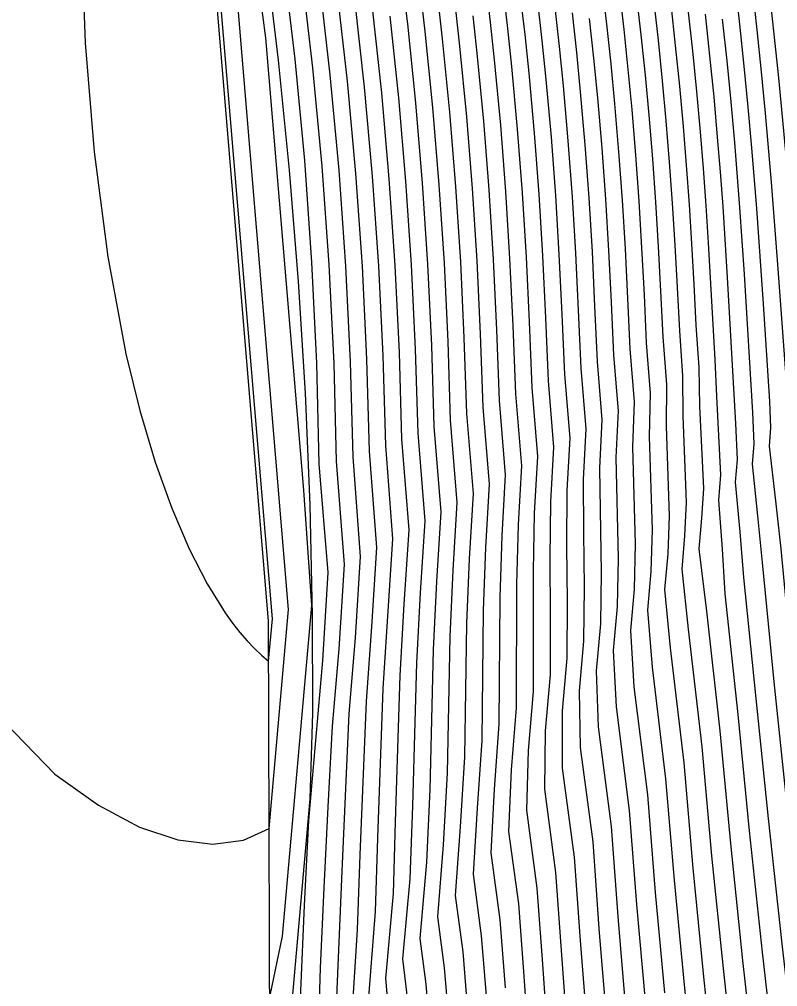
# Model space of a CAD drawing. Extents: x 2356077 to 2359823, y 225951 to 227822.
# Drawn here: x 2356540.32 to 2356557.82, y 227057.99 to 227080.33 of the extents above; entities that cross this region are included whole.
import ezdxf

# ---------------------------------------------------------------- set-up
doc = ezdxf.new("R2010")
doc.units = 0
for name, color, linetype in [('DTM Contours Major', 7, 'Continuous'), ('DTM Contours Minor', 7, 'Continuous'), ('PH Exist DTM Breakline', 7, 'Continuous')]:
    doc.layers.add(name, color=color, linetype=linetype)

msp = doc.modelspace()

# ---------------------------------------------------------------- linework, layer by layer
at = {"layer": 'DTM Contours Major'}
for points in [[(2356541.744, 227082.296), (2356541.838, 227079.789), (2356542.045, 227077.274), (2356542.359, 227074.848), (2356542.776, 227072.607), (2356543.098, 227071.294), (2356543.454, 227070.103), (2356543.836, 227069.037), (2356544.238, 227068.1), (2356544.651, 227067.293), (2356545.069, 227066.621), (2356545.241, 227066.384), (2356545.411, 227066.169), (2356545.58, 227065.975), (2356545.747, 227065.8), (2356545.912, 227065.644), (2356546.073, 227065.504), (2356546.159, 227066.486)], [(2356546.822, 227081.469), (2356547.085, 227079.215), (2356547.299, 227076.941), (2356547.463, 227074.659), (2356547.576, 227072.384), (2356547.635, 227070.128), (2356547.815, 227067.738), (2356547.693, 227065.789), (2356547.536, 227064.002), (2356547.438, 227062.143), (2356547.346, 227060.273), (2356547.264, 227058.421), (2356547.185, 227055.88), (2356547.183, 227054.55), (2356547.187, 227053.863), (2356547.197, 227053.169), (2356547.212, 227052.463), (2356547.302, 227050.185), (2356547.455, 227047.788), (2356547.676, 227045.281), (2356547.968, 227042.673), (2356548.269, 227040.098), (2356548.505, 227037.534), (2356551.712, 227022.19)], [(2356546.159, 227066.486), (2356544.947, 227080.976)], [(2356554.56, 227080.915), (2356554.667, 227079.973), (2356554.764, 227079.042), (2356554.85, 227078.115), (2356554.933, 227077.113), (2356555.005, 227076.106), (2356555.068, 227075.088), (2356555.123, 227074.054), (2356555.171, 227073), (2356555.256, 227071.897), (2356555.248, 227070.932), (2356555.32, 227068.862), (2356555.286, 227067.987), (2356555.213, 227067.158), (2356555.341, 227065.813), (2356555.654, 227063.155), (2356555.867, 227060.726), (2356556.114, 227058.216), (2356556.385, 227055.674)], [(2356552.68, 227080.609), (2356552.78, 227079.704), (2356552.871, 227078.797), (2356552.983, 227077.523), (2356553.078, 227076.235), (2356553.157, 227074.933), (2356553.22, 227073.616), (2356553.277, 227072.278), (2356553.395, 227070.869), (2356553.334, 227069.706), (2356553.339, 227068.476), (2356553.355, 227067.217), (2356553.344, 227065.97), (2356553.242, 227064.818), (2356553.263, 227063.512), (2356553.555, 227061.332), (2356553.698, 227059.329), (2356553.865, 227057.29)], [(2356548.871, 227080.409), (2356549.071, 227078.517), (2356549.235, 227076.597), (2356549.365, 227074.66), (2356549.458, 227072.716), (2356549.515, 227070.776), (2356549.678, 227068.748), (2356549.572, 227067.081), (2356549.485, 227065.469), (2356549.394, 227062.167), (2356549.329, 227060.481), (2356549.166, 227058.631), (2356549.275, 227057.665)], [(2356550.787, 227080.413), (2356550.881, 227079.552), (2356551.031, 227077.983), (2356551.157, 227076.391), (2356551.258, 227074.781), (2356551.334, 227073.159), (2356551.393, 227071.526), (2356551.536, 227069.808), (2356551.454, 227068.399), (2356551.411, 227066.978), (2356551.391, 227064.051), (2356551.277, 227062.547), (2356551.203, 227061.082), (2356551.411, 227059.531), (2356551.533, 227057.962)], [(2356556.546, 227080.339), (2356556.649, 227079.372), (2356556.742, 227078.423), (2356556.827, 227077.485), (2356556.945, 227075.982), (2356557.049, 227074.442), (2356557.243, 227071.249), (2356557.275, 227070.525), (2356557.234, 227070.056), (2356557.359, 227068.864), (2356557.463, 227067.787), (2356557.739, 227065.025), (2356558.033, 227062.165), (2356558.367, 227059.168), (2356558.723, 227056.131)]]:
    msp.add_lwpolyline(points, dxfattribs=at)
at = {"layer": 'DTM Contours Minor'}
for points in [[(2356540.165, 227120.886), (2356540.559, 227118.553), (2356541.618, 227105.214), (2356541.735, 227105.162), (2356541.669, 227104.61), (2356541.796, 227103.284), (2356542.434, 227100.012), (2356543.083, 227096.764), (2356543.552, 227093.715), (2356544.071, 227090.706), (2356544.629, 227087.727), (2356545.548, 227082.932), (2356545.721, 227082.008), (2356546.003, 227079.906), (2356546.877, 227069.459), (2356547.062, 227066.794), (2356546.388, 227059.154), (2356546.098, 227057.781), (2356545.102, 227057.026), (2356543.887, 227056.565), (2356542.499, 227056.431), (2356540.983, 227056.651), (2356539.384, 227057.257)], [(2356546.531, 227066.698), (2356545.354, 227080.781), (2356544.759, 227084.132), (2356544.778, 227084.233), (2356544.775, 227084.395), (2356544.736, 227084.688), (2356544.737, 227084.953), (2356544.787, 227085.087), (2356544.832, 227085.234), (2356544.62, 227087.143), (2356541.97, 227100.411), (2356541.311, 227103.747), (2356541.24, 227104.486), (2356540.833, 227109.609), (2356540.565, 227110.35), (2356539.382, 227110.355)], [(2356557.503, 227082.124), (2356557.738, 227079.987), (2356557.842, 227078.982), (2356557.937, 227078.005), (2356558.078, 227076.438), (2356558.279, 227073.919), (2356558.433, 227071.948), (2356558.431, 227071.623), (2356558.62, 227069.768), (2356558.696, 227068.964), (2356558.982, 227066.163), (2356559.329, 227063.054), (2356559.718, 227059.765), (2356560.127, 227056.426), (2356560.537, 227053.164), (2356561.087, 227048.889), (2356561.389, 227046.596), (2356561.686, 227044.438), (2356561.838, 227043.386), (2356562.185, 227041.089), (2356562.947, 227036.188), (2356563.369, 227033.365), (2356563.794, 227030.369), (2356564.198, 227027.301)], [(2356545.99, 227081.9), (2356546.294, 227079.391), (2356546.549, 227076.845), (2356546.755, 227074.275), (2356546.913, 227071.695), (2356547.021, 227069.119), (2356547.079, 227066.563), (2356547.089, 227064.311), (2356547.021, 227062.327), (2356546.499, 227056.413)], [(2356546.4, 227081.739), (2356546.675, 227079.413), (2356546.898, 227077.071), (2356547.066, 227074.725), (2356547.178, 227072.386), (2356547.232, 227070.068), (2356547.441, 227067.554), (2356547.317, 227065.525), (2356546.993, 227061.823), (2356546.893, 227059.861), (2356546.81, 227057.893), (2356546.758, 227055.911), (2356546.749, 227054.86), (2356546.754, 227053.794), (2356546.775, 227052.707), (2356546.877, 227050.244), (2356547.063, 227047.652), (2356547.337, 227044.939), (2356547.638, 227042.306), (2356547.787, 227039.934), (2356548.056, 227037.185), (2356551.332, 227021.513)], [(2356547.238, 227081.227), (2356547.487, 227079.048), (2356547.69, 227076.845), (2356547.847, 227074.632), (2356547.956, 227072.422), (2356548.016, 227070.228), (2356548.189, 227067.927), (2356548.069, 227066.041), (2356547.928, 227064.299), (2356547.765, 227060.656), (2356547.612, 227057.015), (2356547.569, 227056.148), (2356547.619, 227055.537), (2356547.62, 227054.744), (2356547.629, 227053.943), (2356547.645, 227053.131), (2356547.67, 227052.304), (2356547.769, 227050.13), (2356547.925, 227047.843), (2356548.14, 227045.455), (2356548.419, 227042.975), (2356548.74, 227040.441), (2356548.939, 227037.949), (2356552.025, 227023.186)], [(2356551.085, 227081.136), (2356551.186, 227080.267), (2356551.28, 227079.394), (2356551.422, 227077.886), (2356551.541, 227076.357), (2356551.637, 227074.81), (2356551.71, 227073.251), (2356551.769, 227071.678), (2356551.908, 227070.021), (2356551.83, 227068.662), (2356551.796, 227067.28), (2356551.789, 227064.428), (2356551.669, 227062.992), (2356551.614, 227061.574), (2356551.839, 227059.897), (2356551.967, 227058.231), (2356552.076, 227056.55)], [(2356553.765, 227081.154), (2356553.873, 227080.224), (2356553.971, 227079.301), (2356554.06, 227078.381), (2356554.153, 227077.272), (2356554.233, 227076.155), (2356554.302, 227075.027), (2356554.359, 227073.883), (2356554.409, 227072.719), (2356554.511, 227071.493), (2356554.476, 227070.455), (2356554.533, 227068.213), (2356554.509, 227067.172), (2356554.424, 227066.217), (2356554.507, 227064.915), (2356554.817, 227062.419), (2356554.999, 227060.163), (2356555.214, 227057.843)], [(2356554.163, 227081.034), (2356554.27, 227080.098), (2356554.368, 227079.171), (2356554.455, 227078.247), (2356554.543, 227077.192), (2356554.619, 227076.13), (2356554.684, 227075.057), (2356554.741, 227073.969), (2356554.789, 227072.861), (2356554.883, 227071.696), (2356554.861, 227070.695), (2356554.926, 227068.539), (2356554.897, 227067.578), (2356554.819, 227066.687), (2356554.923, 227065.369), (2356555.236, 227062.786), (2356555.433, 227060.444), (2356555.664, 227058.029), (2356555.918, 227055.584)], [(2356556.832, 227081.214), (2356556.943, 227080.222), (2356557.045, 227079.254), (2356557.138, 227078.304), (2356557.223, 227077.364), (2356557.335, 227075.959), (2356557.488, 227073.764), (2356557.637, 227071.505), (2356557.661, 227070.893), (2356557.624, 227070.474), (2356557.774, 227069.211), (2356557.898, 227068.101), (2356558.154, 227065.408), (2356558.466, 227062.462), (2356558.818, 227059.366), (2356559.191, 227056.227)], [(2356557.233, 227081.084), (2356557.342, 227080.088), (2356557.444, 227079.117), (2356557.537, 227078.165), (2356557.676, 227076.573), (2356557.83, 227074.57), (2356558.033, 227071.749), (2356558.046, 227071.26), (2356558.014, 227070.892), (2356558.196, 227069.511), (2356558.296, 227068.543), (2356558.567, 227065.793), (2356558.897, 227062.763), (2356559.267, 227059.568), (2356559.659, 227056.328)], [(2356547.65, 227081.006), (2356547.885, 227078.901), (2356548.079, 227076.771), (2356548.229, 227074.628), (2356548.334, 227072.485), (2356548.394, 227070.354), (2356548.561, 227068.128), (2356548.445, 227066.302), (2356548.324, 227064.584), (2356548.182, 227061.035), (2356548.117, 227059.303), (2356547.994, 227057.344)], [(2356549.182, 227081.024), (2356549.275, 227080.227), (2356549.464, 227078.402), (2356549.62, 227076.55), (2356549.743, 227074.68), (2356549.833, 227072.801), (2356549.889, 227070.923), (2356550.05, 227068.958), (2356549.949, 227067.344), (2356549.871, 227065.769), (2356549.795, 227062.543), (2356549.716, 227060.861), (2356549.561, 227059.101), (2356549.701, 227058.043), (2356549.798, 227056.891)], [(2356549.584, 227080.867), (2356549.678, 227080.051), (2356549.856, 227078.292), (2356550.004, 227076.506), (2356550.122, 227074.702), (2356550.208, 227072.888), (2356550.263, 227071.073), (2356550.421, 227069.169), (2356550.325, 227067.607), (2356550.256, 227066.07), (2356550.195, 227062.92), (2356550.104, 227061.262), (2356549.97, 227059.597), (2356550.128, 227058.418), (2356550.232, 227057.158)], [(2356551.484, 227081.003), (2356551.586, 227080.123), (2356551.679, 227079.24), (2356551.813, 227077.792), (2356551.925, 227076.324), (2356552.016, 227074.84), (2356552.087, 227073.342), (2356552.146, 227071.829), (2356552.28, 227070.234), (2356552.206, 227068.925), (2356552.18, 227067.583), (2356552.182, 227064.808), (2356552.062, 227063.443), (2356552.026, 227062.064), (2356552.267, 227060.263), (2356552.396, 227058.508), (2356552.518, 227056.739)], [(2356551.883, 227080.87), (2356551.984, 227079.981), (2356552.077, 227079.089), (2356552.203, 227077.7), (2356552.309, 227076.293), (2356552.396, 227074.87), (2356552.464, 227073.434), (2356552.523, 227071.979), (2356552.651, 227070.446), (2356552.582, 227069.187), (2356552.566, 227067.882), (2356552.571, 227066.542), (2356552.569, 227065.189), (2356552.455, 227063.898), (2356552.438, 227062.55), (2356552.696, 227060.623), (2356552.967, 227056.922)], [(2356548.059, 227080.797), (2356548.281, 227078.766), (2356548.465, 227076.707), (2356548.608, 227074.633), (2356548.709, 227072.557), (2356548.768, 227070.49), (2356548.934, 227068.332), (2356548.712, 227064.876), (2356548.588, 227061.415), (2356548.533, 227059.723), (2356548.382, 227057.746)], [(2356548.466, 227080.599), (2356548.676, 227078.638), (2356548.85, 227076.649), (2356548.986, 227074.644), (2356549.084, 227072.634), (2356549.142, 227070.631), (2356549.306, 227068.539), (2356549.196, 227066.82), (2356549.099, 227065.171), (2356548.992, 227061.791), (2356548.946, 227060.135), (2356548.773, 227058.178), (2356548.93, 227056.355)], [(2356549.986, 227080.713), (2356550.08, 227079.88), (2356550.248, 227078.185), (2356550.389, 227076.465), (2356550.5, 227074.727), (2356550.583, 227072.978), (2356550.639, 227071.224), (2356550.793, 227069.382), (2356550.701, 227067.871), (2356550.641, 227066.373), (2356550.594, 227063.297), (2356550.494, 227061.68), (2356550.381, 227060.093), (2356550.556, 227058.791), (2356550.665, 227057.426)], [(2356552.282, 227080.739), (2356552.383, 227079.842), (2356552.474, 227078.942), (2356552.593, 227077.61), (2356552.694, 227076.263), (2356552.776, 227074.901), (2356552.842, 227073.525), (2356552.9, 227072.129), (2356553.023, 227070.658), (2356552.958, 227069.448), (2356552.952, 227068.18), (2356552.963, 227066.88), (2356552.956, 227065.577), (2356552.848, 227064.357), (2356552.85, 227063.033), (2356553.125, 227060.98), (2356553.264, 227059.054), (2356553.415, 227057.106)], [(2356554.958, 227080.796), (2356555.064, 227079.85), (2356555.16, 227078.915), (2356555.245, 227077.986), (2356555.323, 227077.036), (2356555.391, 227076.082), (2356555.452, 227075.117), (2356555.506, 227074.137), (2356555.554, 227073.136), (2356555.629, 227072.094), (2356555.635, 227071.165), (2356555.714, 227069.182), (2356555.676, 227068.398), (2356555.608, 227067.63), (2356555.76, 227066.245), (2356556.072, 227063.526), (2356556.3, 227061.01), (2356556.564, 227058.403), (2356556.852, 227055.764)], [(2356555.355, 227080.679), (2356555.46, 227079.728), (2356555.555, 227078.789), (2356555.64, 227077.859), (2356555.713, 227076.96), (2356555.779, 227076.058), (2356555.837, 227075.146), (2356555.89, 227074.218), (2356555.938, 227073.269), (2356556.003, 227072.286), (2356556.023, 227071.394), (2356556.109, 227069.497), (2356556.065, 227068.81), (2356556.003, 227068.103), (2356556.182, 227066.663), (2356556.489, 227063.898), (2356556.734, 227061.296), (2356557.015, 227058.593), (2356557.319, 227055.854)], [(2356550.387, 227080.562), (2356550.481, 227079.714), (2356550.64, 227078.082), (2356550.773, 227076.427), (2356550.879, 227074.754), (2356550.958, 227073.068), (2356551.016, 227071.375), (2356551.165, 227069.595), (2356551.077, 227068.135), (2356551.026, 227066.676), (2356550.993, 227063.674), (2356550.885, 227062.109), (2356550.792, 227060.589), (2356550.983, 227059.162), (2356551.099, 227057.693)], [(2356553.078, 227080.479), (2356553.178, 227079.568), (2356553.268, 227078.656), (2356553.373, 227077.437), (2356553.463, 227076.207), (2356553.538, 227074.964), (2356553.599, 227073.706), (2356553.654, 227072.426), (2356553.767, 227071.078), (2356553.71, 227069.962), (2356553.747, 227067.552), (2356553.732, 227066.367), (2356553.636, 227065.282), (2356553.677, 227063.986), (2356553.979, 227061.69), (2356554.132, 227059.606), (2356554.314, 227057.474)], [(2356555.752, 227080.564), (2356555.857, 227079.607), (2356555.951, 227078.665), (2356556.036, 227077.733), (2356556.104, 227076.885), (2356556.166, 227076.033), (2356556.223, 227075.172), (2356556.376, 227072.471), (2356556.412, 227071.617), (2356556.504, 227069.807), (2356556.455, 227069.224), (2356556.544, 227068.093), (2356556.605, 227067.063), (2356556.906, 227064.272), (2356557.167, 227061.583), (2356557.466, 227058.783), (2356557.787, 227055.945)], [(2356556.149, 227080.45), (2356556.253, 227079.488), (2356556.347, 227078.543), (2356556.431, 227077.608), (2356556.496, 227076.81), (2356556.555, 227076.008), (2356556.661, 227074.371), (2356556.849, 227070.993), (2356556.89, 227070.161), (2356556.844, 227069.639), (2356556.949, 227068.49), (2356557.032, 227067.439), (2356557.323, 227064.647), (2356557.601, 227061.873), (2356557.917, 227058.974), (2356558.255, 227056.037)], [(2356553.476, 227080.351), (2356553.575, 227079.434), (2356553.664, 227078.517), (2356553.763, 227077.354), (2356553.848, 227076.181), (2356553.92, 227074.995), (2356553.979, 227073.795), (2356554.031, 227072.573), (2356554.139, 227071.286), (2356554.091, 227070.211), (2356554.14, 227067.884), (2356554.12, 227066.768), (2356554.03, 227065.749), (2356554.092, 227064.454), (2356554.398, 227062.053), (2356554.565, 227059.884), (2356554.764, 227057.658)], [(2356538.58, 227065.526), (2356541.14, 227062.898), (2356542.142, 227062.178), (2356543.093, 227061.674), (2356543.978, 227061.377), (2356544.782, 227061.279), (2356545.49, 227061.37), (2356546.085, 227061.643), (2356546.531, 227066.698)]]:
    msp.add_lwpolyline(points, dxfattribs=at)
at = {"layer": 'PH Exist DTM Breakline'}
msp.add_lwpolyline([(2356576.084, 226930.323), (2356565.595, 226955.511), (2356554.71, 226983.396), (2356551.008, 226995.008), (2356551.263, 227008.905), (2356551.583, 227018.439), (2356547.397, 227037.64), (2356546.109, 227054.301), (2356546.07, 227066.435), (2356544.612, 227083.875), (2356540.797, 227104.249), (2356539.936, 227126.908), (2356531.638, 227144.762), (2356530.623, 227164.959), (2356529.15, 227174.894), (2356531.27, 227194.162), (2356530.081, 227215.184), (2356532.149, 227244.241), (2356533.364, 227266.705), (2356535.364, 227283.627), (2356539.253, 227297.105), (2356543.727, 227307.141)], dxfattribs=at)

doc.saveas('drawing.dxf')
